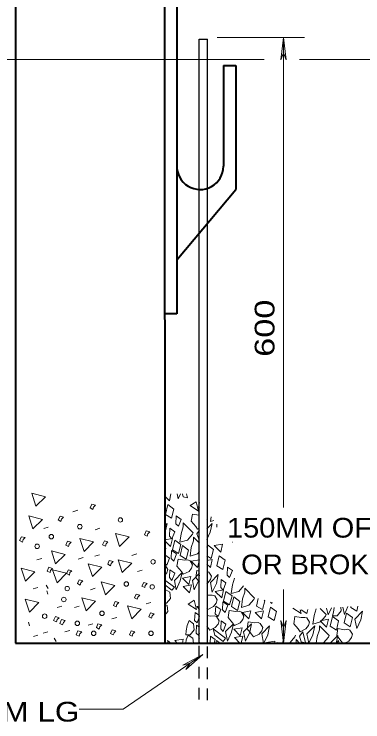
# Model space of a CAD drawing. Extents: x 312583 to 312854, y 144419 to 144597.
# Drawn here: x 312708.84 to 312722.29, y 144468.18 to 144495.47 of the extents above; entities that cross this region are included whole.
import ezdxf

# ---------------------------------------------------------------- set-up
doc = ezdxf.new("R2010")
doc.units = 0
doc.header["$LTSCALE"] = 0.3
doc.linetypes.add('SHORT_DASHED', pattern=[2.7, 1.5, -1.2])
doc.layers.add('1', color=7, linetype='Continuous', lineweight=40)
doc.layers.add('2', color=7, linetype='Continuous', lineweight=13)

msp = doc.modelspace()

# ---------------------------------------------------------------- linework, layer by layer
at = {"layer": '1'}
for p, q in [((312708.8842, 144516.7222), (312708.8995, 144471.2205)), ((312714.6342, 144516.0245), (312714.6495, 144471.2205)), ((312715.1172, 144515.4649), (312715.1172, 144483.9165)), ((312716.9112, 144493.4999), (312716.9112, 144489.6052)), ((312716.9112, 144493.4999), (312717.3942, 144493.4999)), ((312717.3942, 144493.4999), (312717.3942, 144488.7082)), ((312715.1172, 144485.9942), (312717.3942, 144488.7082)), ((312715.1172, 144483.9165), (312714.6342, 144483.9165))]:
    msp.add_line(p, q, dxfattribs=at)
at = {"layer": '1', "lineweight": 25}
for p, q in [((312715.9758, 144494.5119), (312716.2902, 144494.5119)), ((312715.9758, 144471.2282), (312715.9758, 144494.5119)), ((312716.2902, 144471.2282), (312716.2902, 144494.5119))]:
    msp.add_line(p, q, dxfattribs=at)
at = {"layer": '1', "linetype": 'SHORT_DASHED', "lineweight": 25}
for p, q in [((312715.9758, 144469.0432), (312715.9758, 144471.2282)), ((312716.2902, 144469.0125), (312716.2902, 144471.2282))]:
    msp.add_line(p, q, dxfattribs=at)
at = {"layer": '1'}
msp.add_lwpolyline([(312708.8995, 144471.2205), (312716.2748, 144471.2205), (312737.6495, 144471.2205)], dxfattribs=at)
msp.add_arc((312716.0132, 144489.6076), 0.8984, 178.12864, 359.96943, dxfattribs=at)
at = {"layer": '2'}
for p, q in [((312716.6658, 144494.5732), (312720.0392, 144494.5732)), ((312719.2265, 144494.5732), (312719.1192, 144493.7069)), ((312719.2265, 144494.5732), (312719.3338, 144493.7069)), ((312719.2265, 144494.5732), (312719.2265, 144476.4492)), ((312719.1192, 144493.7069), (312719.2265, 144493.9829)), ((312719.3338, 144493.7069), (312719.2265, 144493.9829)), ((312718.4752, 144493.7222), (312700.9568, 144493.7222)), ((312724.4092, 144493.7222), (312719.8475, 144493.7222)), ((312714.6802, 144476.9705), (312714.6495, 144476.9629)), ((312715.9452, 144476.4569), (312715.9835, 144476.6409)), ((312715.9912, 144476.4262), (312715.9452, 144476.4569)), ((312711.1075, 144476.2805), (312711.2915, 144476.3419)), ((312709.9805, 144475.6365), (312710.1568, 144475.6902)), ((312711.9662, 144475.5905), (312712.1425, 144475.6442)), ((312716.6582, 144475.8052), (312716.6582, 144475.6902)), ((312715.9912, 144475.5752), (312715.8838, 144475.4372)), ((312717.2792, 144475.1152), (312717.2638, 144475.1075)), ((312711.3145, 144474.4559), (312711.4985, 144474.5172)), ((312711.9508, 144474.5709), (312712.1272, 144474.6245)), ((312713.3845, 144474.6015), (312713.5685, 144474.6629)), ((312709.7198, 144474.4252), (312709.9038, 144474.4789)), ((312713.5915, 144473.9729), (312713.7755, 144474.0342)), ((312715.7152, 144473.6355), (312715.9912, 144473.9192)), ((312710.0725, 144473.4515), (312710.1568, 144473.3289)), ((312709.5742, 144473.3135), (312709.7582, 144473.3672)), ((312710.0955, 144473.2369), (312710.1415, 144473.0989)), ((312711.7822, 144473.2752), (312711.9662, 144473.3365)), ((312714.6648, 144473.2905), (312714.6495, 144473.2522)), ((312719.2265, 144473.2905), (312719.2265, 144471.2205)), ((312718.1838, 144472.6465), (312718.2452, 144472.9379)), ((312710.4942, 144472.5852), (312710.6782, 144472.6389)), ((312711.1688, 144472.5852), (312711.3528, 144472.6389)), ((312713.9365, 144472.7309), (312714.1128, 144472.7845)), ((312715.9912, 144472.6389), (312715.8838, 144472.6235)), ((312715.8838, 144472.6235), (312715.9912, 144472.5162)), ((312721.8178, 144472.5929), (312721.8255, 144472.6235)), ((312715.9912, 144472.2785), (312715.8148, 144472.4012)), ((312712.6102, 144472.1482), (312712.7942, 144472.2095)), ((312719.1192, 144472.0869), (312719.2265, 144471.8109)), ((312719.2265, 144471.2205), (312719.1192, 144472.0869)), ((312719.3338, 144472.0869), (312719.2265, 144471.8109)), ((312719.2265, 144471.2205), (312719.3338, 144472.0869)), ((312709.3902, 144472.0255), (312709.4285, 144471.8875)), ((312711.6902, 144471.9029), (312711.8742, 144471.9642)), ((312715.9912, 144471.8262), (312715.8762, 144471.9105)), ((312716.2748, 144471.8569), (312716.3055, 144471.8185)), ((312709.5818, 144471.4659), (312709.7582, 144471.5272)), ((312709.9575, 144471.5962), (312710.1415, 144471.6575)), ((312710.8008, 144471.6499), (312710.9848, 144471.7035)), ((312718.4598, 144471.2205), (312718.3908, 144471.5732)), ((312720.2002, 144471.2205), (312720.1312, 144471.5732)), ((312710.3792, 144471.4122), (312710.4558, 144471.2819)), ((312715.0405, 144471.3125), (312715.1325, 144471.2205)), ((312715.9605, 144471.3815), (312715.9912, 144471.4199)), ((312715.9912, 144471.2205), (312715.9605, 144471.3815)), ((312716.4128, 144471.4889), (312716.3975, 144471.2205)), ((312716.6428, 144471.3125), (312716.6122, 144471.2205)), ((312716.7808, 144471.2205), (312716.6428, 144471.3125)), ((312717.3405, 144471.4275), (312717.5475, 144471.2205)), ((312719.2265, 144471.4889), (312719.1958, 144471.2205)), ((312721.4498, 144471.2972), (312721.5112, 144471.2205)), ((312718.5748, 144471.2359), (312718.5978, 144471.2205)), ((312716.1138, 144470.7835), (312713.0395, 144468.6675)), ((312716.1138, 144470.7835), (312715.3395, 144470.3695)), ((312716.1138, 144470.7835), (312715.4622, 144470.1932)), ((312715.3395, 144470.3695), (312715.6232, 144470.4462)), ((312715.4622, 144470.1932), (312715.6232, 144470.4462)), ((312713.0395, 144468.6675), (312711.3452, 144468.6675))]:
    msp.add_line(p, q, dxfattribs=at)
for points in [[(312710.0495, 144476.8632), (312709.6815, 144476.5029), (312709.5205, 144476.9935)], [(312711.8972, 144476.4645), (312711.8742, 144476.3725), (312711.7668, 144476.4339), (312711.8358, 144476.5795), (312711.9738, 144476.5412)], [(312714.6802, 144476.1809), (312714.7645, 144476.5565), (312715.0022, 144476.3879), (312714.9102, 144476.0352)], [(312715.6232, 144476.5182), (312715.9452, 144476.3112), (312715.8608, 144476.6639)], [(312709.9345, 144475.9892), (312709.5665, 144475.6289), (312709.4055, 144476.1272)], [(312710.6705, 144475.9969), (312710.6475, 144475.9049), (312710.5402, 144475.9662), (312710.6092, 144476.1119), (312710.7472, 144476.0735)], [(312715.0865, 144476.1272), (312715.0712, 144475.8205), (312715.1785, 144475.7209), (312715.2782, 144475.9892)], [(312714.8412, 144475.6442), (312714.8258, 144475.3375), (312714.9255, 144475.2379), (312715.0328, 144475.5139)], [(312715.3625, 144475.7055), (312715.2782, 144475.4372), (312715.2322, 144475.1075), (312715.5235, 144475.1919), (312715.7152, 144475.4142), (312715.7382, 144475.4679), (312715.3625, 144475.8512)], [(312713.2772, 144475.3145), (312712.9092, 144474.9465), (312712.7482, 144475.4449)], [(312713.9978, 144475.4295), (312713.9748, 144475.3452), (312713.8675, 144475.3989), (312713.9288, 144475.5445), (312714.0745, 144475.5062)], [(312709.1908, 144475.2072), (312709.1602, 144475.1152), (312709.0528, 144475.1765), (312709.1218, 144475.3222), (312709.2598, 144475.2839)], [(312710.9618, 144475.0309), (312710.9388, 144474.9389), (312710.8315, 144474.9925), (312710.9005, 144475.1459), (312711.0385, 144475.1075)], [(312711.9048, 144475.1229), (312711.5368, 144474.7549), (312711.3758, 144475.2532)], [(312712.3878, 144475.0462), (312712.3572, 144474.9542), (312712.2498, 144475.0079), (312712.3188, 144475.1612), (312712.4568, 144475.1229)], [(312714.9408, 144474.8162), (312715.0328, 144475.1919), (312715.2628, 144475.0155), (312715.1785, 144474.6705)], [(312715.2475, 144474.5939), (312715.3318, 144474.9772), (312715.5695, 144474.8009), (312715.4775, 144474.4559)], [(312716.5508, 144474.9772), (312716.8038, 144474.7242), (312716.8728, 144475.0309)], [(312710.8085, 144474.6322), (312710.4405, 144474.2719), (312710.2795, 144474.7702)], [(312714.9102, 144474.7855), (312714.8948, 144474.4789), (312715.0022, 144474.3792), (312715.1018, 144474.6552)], [(312716.6582, 144474.2029), (312716.7425, 144474.5862), (312716.9802, 144474.4099), (312716.8882, 144474.0572)], [(312712.2268, 144474.1492), (312711.8588, 144473.7889), (312711.6978, 144474.2795)], [(312712.5795, 144474.2872), (312712.5565, 144474.1952), (312712.4492, 144474.2565), (312712.5105, 144474.4022), (312712.6562, 144474.3639)], [(312713.3768, 144474.2949), (312713.0088, 144473.9345), (312712.8478, 144474.4252)], [(312715.2935, 144473.9729), (312715.3625, 144473.8732), (312715.5848, 144473.9729), (312715.6845, 144474.1032), (312715.7228, 144474.2335), (312715.6232, 144474.3945), (312715.5388, 144474.4252), (312715.4085, 144474.4099), (312715.1632, 144474.4559), (312715.1172, 144474.1799)], [(312715.6692, 144474.3792), (312715.9145, 144474.1339), (312715.9912, 144474.4329)], [(312709.6432, 144473.9652), (312709.2752, 144473.6049), (312709.1142, 144474.1032)], [(312710.2488, 144474.0189), (312710.2258, 144473.9345), (312710.1185, 144473.9882), (312710.1798, 144474.1415), (312710.3255, 144474.0955)], [(312710.8545, 144473.9115), (312710.4942, 144473.5435), (312710.3255, 144474.0419)], [(312710.9925, 144473.9345), (312710.9695, 144473.8425), (312710.8622, 144473.8962), (312710.9312, 144474.0495), (312711.0692, 144474.0035)], [(312714.8412, 144474.0419), (312714.8258, 144473.7429), (312714.9255, 144473.6355), (312715.0328, 144473.9115)], [(312717.0645, 144474.1492), (312717.0492, 144473.8425), (312717.1488, 144473.7429), (312717.2562, 144474.0189)], [(312715.0175, 144473.6355), (312715.3165, 144473.9422), (312715.2475, 144473.6125), (312715.0865, 144473.2752)], [(312715.3318, 144473.7275), (312715.5772, 144473.4745), (312715.6538, 144473.7812)], [(312716.4128, 144473.5512), (312716.7118, 144473.8579), (312716.6428, 144473.5205), (312716.4818, 144473.1832)], [(312711.4142, 144473.5435), (312711.3912, 144473.4515), (312711.2838, 144473.5129), (312711.3528, 144473.6585), (312711.4908, 144473.6202)], [(312712.7252, 144473.4439), (312712.3648, 144473.0759), (312712.1962, 144473.5742)], [(312713.8982, 144473.4439), (312713.8752, 144473.3595), (312713.7678, 144473.4132), (312713.8368, 144473.5589), (312713.9748, 144473.5205)], [(312715.3625, 144473.4055), (312715.6078, 144473.1602), (312715.6845, 144473.4669)], [(312716.8192, 144473.6662), (312716.8038, 144473.3595), (312716.9035, 144473.2599), (312717.0032, 144473.5359)], [(312716.5968, 144473.2139), (312716.8498, 144472.9685), (312716.9188, 144473.2752)], [(312716.9188, 144472.8382), (312717.0032, 144473.2139), (312717.2408, 144473.0452), (312717.1488, 144472.6925)], [(312717.7315, 144473.1832), (312717.6472, 144472.9225), (312717.6012, 144472.5929), (312717.8925, 144472.6772), (312718.0842, 144472.8995), (312718.1072, 144472.9532), (312717.7315, 144473.3365)], [(312709.7888, 144472.7769), (312709.4285, 144472.4165), (312709.2598, 144472.9072)], [(312711.9815, 144472.8305), (312711.6212, 144472.4625), (312711.4525, 144472.9609)], [(312713.6145, 144472.9915), (312713.5838, 144472.9072), (312713.4765, 144472.9609), (312713.5455, 144473.1065), (312713.6835, 144473.0682)], [(312717.2255, 144472.6235), (312717.3098, 144472.9992), (312717.5398, 144472.8229), (312717.4555, 144472.4779)], [(312712.8018, 144472.7079), (312712.7788, 144472.6159), (312712.6715, 144472.6695), (312712.7405, 144472.8229), (312712.8785, 144472.7769)], [(312713.7448, 144472.5239), (312713.3768, 144472.1559), (312713.2158, 144472.6542)], [(312715.5542, 144472.7232), (312715.8685, 144472.5162), (312715.7842, 144472.8689)], [(312716.6122, 144472.6465), (312716.5968, 144472.3475), (312716.7042, 144472.2402), (312716.8038, 144472.5162)], [(312716.8882, 144472.8075), (312716.8728, 144472.5009), (312716.9725, 144472.4012), (312717.0798, 144472.6772)], [(312718.6362, 144472.2249), (312718.7205, 144472.6082), (312718.9505, 144472.4319), (312718.8662, 144472.0869)], [(312714.1588, 144472.2709), (312714.1358, 144472.1789), (312714.0285, 144472.2325), (312714.0975, 144472.3859), (312714.2355, 144472.3399)], [(312717.2638, 144471.9949), (312717.3405, 144471.8952), (312717.5552, 144471.9949), (312717.6625, 144472.1252), (312717.7008, 144472.2555), (312717.6012, 144472.4165), (312717.5168, 144472.4472), (312717.3865, 144472.4319), (312717.1335, 144472.4779), (312717.0952, 144472.2019)], [(312717.6472, 144472.4012), (312717.8925, 144472.1559), (312717.9615, 144472.4625)], [(312718.1378, 144472.4012), (312718.3832, 144472.1559), (312718.4598, 144472.4625)], [(312721.5648, 144471.9949), (312721.6568, 144472.3782), (312721.8868, 144472.2019), (312721.8025, 144471.8492)], [(312721.9788, 144472.1405), (312722.2778, 144472.4472), (312722.2088, 144472.1099), (312722.0478, 144471.7802)], [(312710.4942, 144472.1252), (312710.4712, 144472.0332), (312710.3638, 144472.0869), (312710.4328, 144472.2402), (312710.5708, 144472.1942)], [(312710.7395, 144472.0102), (312710.7088, 144471.9182), (312710.6015, 144471.9795), (312710.6705, 144472.1252), (312710.8085, 144472.0869)], [(312715.5848, 144472.0869), (312715.5082, 144471.8952), (312715.4775, 144471.6882), (312715.4545, 144471.5425), (312715.6232, 144471.5425), (312715.7842, 144471.7342), (312715.7535, 144471.9642)], [(312716.8192, 144472.0715), (312716.8038, 144471.7649), (312716.9035, 144471.6652), (312717.0032, 144471.9412)], [(312719.7938, 144471.7649), (312719.8705, 144471.6575), (312720.0852, 144471.7649), (312720.1925, 144471.8952), (312720.2308, 144472.0255), (312720.1312, 144472.1865), (312720.0468, 144472.2095), (312719.9088, 144472.2019), (312719.6635, 144472.2402), (312719.6252, 144471.9642)], [(312720.6372, 144472.0792), (312720.8825, 144471.8339), (312720.9592, 144472.1405)], [(312721.0282, 144471.8645), (312721.1202, 144472.2402), (312721.3502, 144472.0715), (312721.2658, 144471.7189)], [(312712.1425, 144471.8492), (312712.1195, 144471.7572), (312712.0122, 144471.8185), (312712.0735, 144471.9642), (312712.2192, 144471.9259)], [(312716.9955, 144471.6652), (312717.2945, 144471.9642), (312717.2255, 144471.6345), (312717.0645, 144471.2972)], [(312717.3098, 144471.7495), (312717.5552, 144471.4965), (312717.6318, 144471.8032)], [(312717.6855, 144471.6575), (312717.9922, 144471.9642), (312717.9232, 144471.6345), (312717.7622, 144471.2972)], [(312717.9922, 144471.5579), (312718.0688, 144471.4582), (312718.2835, 144471.5579), (312718.3908, 144471.6882), (312718.4292, 144471.8185), (312718.3295, 144471.9795), (312718.2452, 144472.0102), (312718.1148, 144471.9949), (312717.8618, 144472.0409), (312717.8235, 144471.7649)], [(312711.3682, 144471.5732), (312711.3452, 144471.4812), (312711.2378, 144471.5425), (312711.2992, 144471.6882), (312711.4448, 144471.6499)], [(312712.6945, 144471.6192), (312712.6638, 144471.5349), (312712.5565, 144471.5885), (312712.6255, 144471.7342), (312712.7635, 144471.6959)], [(312713.4152, 144471.5732), (312713.3922, 144471.4812), (312713.2848, 144471.5425), (312713.3538, 144471.6882), (312713.4918, 144471.6499)], [(312716.5815, 144471.5195), (312716.9035, 144471.2819), (312716.9955, 144471.4045), (312716.5125, 144471.7649)], [(312719.8398, 144471.4889), (312719.9088, 144471.2665), (312720.0775, 144471.2282), (312719.9702, 144471.6499)]]:
    msp.add_lwpolyline(points, close=True, dxfattribs=at)
for points in [[(312714.6495, 144476.8785), (312714.8258, 144476.7022), (312714.8872, 144476.9705)], [(312715.2552, 144476.9705), (312715.1632, 144476.7789), (312715.1248, 144476.9705)], [(312715.3318, 144476.9705), (312715.3625, 144476.8632), (312715.5235, 144476.8249), (312715.4852, 144476.9705)], [(312715.9912, 144476.1579), (312715.9605, 144476.1502), (312715.7152, 144476.1962), (312715.6692, 144475.9202), (312715.8455, 144475.7132)], [(312716.2748, 144475.9662), (312716.2825, 144475.9739), (312716.2748, 144475.9815)], [(312716.4358, 144476.0889), (312716.4128, 144475.9049), (312716.5432, 144475.9432)], [(312714.6495, 144475.7439), (312714.7415, 144475.8282), (312714.6648, 144475.4985), (312714.6495, 144475.4679)], [(312715.8455, 144475.7132), (312715.9145, 144475.6135), (312715.9912, 144475.6519)], [(312716.2748, 144475.6212), (312716.4818, 144475.8282), (312716.4052, 144475.4985), (312716.2748, 144475.2149)], [(312715.8838, 144475.4372), (312715.9605, 144475.2225), (312715.9912, 144475.2149)], [(312714.6495, 144475.1612), (312714.8718, 144474.9465), (312714.9408, 144475.2532), (312714.6495, 144475.1995)], [(312715.7535, 144475.1612), (312715.6692, 144474.9005), (312715.6232, 144474.5709), (312715.9145, 144474.6552), (312715.9912, 144474.7472)], [(312715.9912, 144475.0692), (312715.7535, 144475.3069), (312715.7535, 144475.1612)], [(312714.6495, 144474.7242), (312714.6495, 144474.7319), (312714.6955, 144474.8622), (312714.6495, 144474.9312)], [(312716.2748, 144474.9235), (312716.2902, 144475.0079), (312716.5278, 144474.8315), (312716.4358, 144474.4789), (312716.2748, 144474.5862)], [(312714.6495, 144474.2949), (312714.7262, 144474.2182), (312714.8258, 144474.4942), (312714.6495, 144474.6169)], [(312716.2748, 144474.2642), (312716.4128, 144474.1339), (312716.4818, 144474.4405), (312716.2748, 144474.4022)], [(312714.6495, 144473.8349), (312714.7262, 144473.9269), (312714.7645, 144474.0572), (312714.6648, 144474.2182), (312714.6495, 144474.2259)], [(312715.9912, 144473.9959), (312715.8838, 144474.0189), (312715.8455, 144473.7429), (312715.9912, 144473.5665)], [(312716.2748, 144473.5205), (312716.3055, 144473.5359), (312716.4128, 144473.6662), (312716.4512, 144473.7965), (312716.3515, 144473.9575), (312716.2748, 144473.9882)], [(312715.9912, 144473.8349), (312715.9452, 144473.6125), (312715.7842, 144473.2752), (312715.7152, 144473.6355)], [(312717.3405, 144473.7275), (312717.2562, 144473.4669), (312717.2102, 144473.1295), (312717.5015, 144473.2139), (312717.6778, 144473.4285)], [(312714.6495, 144473.4592), (312714.9255, 144473.2599), (312715.0175, 144473.3749), (312714.6495, 144473.6509)], [(312714.6495, 144472.7539), (312714.7108, 144472.7539), (312714.8718, 144472.9379), (312714.8412, 144473.1755), (312714.6648, 144473.2905)], [(312716.2748, 144472.5699), (312716.3132, 144472.5162), (312716.5278, 144472.6235), (312716.6275, 144472.7539), (312716.6735, 144472.8842), (312716.5738, 144473.0452), (312716.4818, 144473.0682), (312716.3515, 144473.0605), (312716.2748, 144473.0682)], [(312714.6495, 144472.2939), (312714.7722, 144472.4319), (312714.7415, 144472.6619), (312714.6495, 144472.7232)], [(312718.4828, 144472.8689), (312718.5058, 144472.8535), (312718.4138, 144472.5085), (312718.1838, 144472.6465)], [(312718.7282, 144472.7999), (312718.7818, 144472.7462), (312718.7895, 144472.7845)], [(312721.1738, 144472.5852), (312721.1508, 144472.4165), (312721.1202, 144472.2709), (312721.2965, 144472.2709), (312721.4498, 144472.4625), (312721.4345, 144472.6082)], [(312721.7105, 144472.6235), (312721.5725, 144472.3169), (312721.5112, 144472.6082)], [(312722.0938, 144472.6389), (312722.0478, 144472.4472), (312721.8178, 144472.5929)], [(312715.8148, 144472.4012), (312715.7995, 144472.0945), (312715.8992, 144471.9949), (312715.9912, 144472.2479)], [(312719.5868, 144472.5622), (312719.9012, 144472.3552), (312719.8628, 144472.5009)], [(312720.1695, 144472.5162), (312720.1312, 144472.3629), (312719.9012, 144472.5009)], [(312720.4915, 144472.5392), (312720.4072, 144472.2862), (312720.3612, 144471.9489), (312720.6525, 144472.0409), (312720.8442, 144472.2555), (312720.8748, 144472.3169), (312720.6372, 144472.5469)], [(312721.0742, 144472.5775), (312720.9438, 144472.3015), (312720.8902, 144472.5699)], [(312716.3055, 144471.8185), (312716.3822, 144471.7189), (312716.5968, 144471.8185), (312716.7042, 144471.9489), (312716.7425, 144472.0792), (312716.6428, 144472.2402), (312716.5585, 144472.2709), (312716.4205, 144472.2555), (312716.2748, 144472.2862)], [(312715.8762, 144471.9105), (312715.8608, 144471.6039), (312715.9605, 144471.5042), (312715.9912, 144471.5962)], [(312718.3908, 144471.5732), (312718.6898, 144471.8799), (312718.6208, 144471.5425), (312718.4675, 144471.2205)], [(312720.1312, 144471.5732), (312720.4378, 144471.8799), (312720.3612, 144471.5425), (312720.2078, 144471.2205)], [(312720.7522, 144471.2205), (312720.7675, 144471.2282), (312720.9592, 144471.4429), (312720.9898, 144471.5042), (312720.6142, 144471.8799), (312720.6142, 144471.7342)], [(312715.5542, 144471.5272), (312715.4775, 144471.3432), (312715.4622, 144471.2205)], [(312715.7535, 144471.2205), (312715.7305, 144471.4122), (312715.5542, 144471.5272)], [(312719.4105, 144471.2205), (312719.4795, 144471.2435), (312719.6635, 144471.4582), (312719.6942, 144471.5195)], [(312720.6142, 144471.7342), (312720.5222, 144471.4735), (312720.4915, 144471.2205)], [(312721.0282, 144471.2205), (312721.3195, 144471.5119), (312721.2582, 144471.2205)], [(312721.5802, 144471.2205), (312721.7412, 144471.2972), (312721.8485, 144471.4275), (312721.8868, 144471.5579), (312721.7872, 144471.7189), (312721.7028, 144471.7495), (312721.5725, 144471.7342), (312721.3195, 144471.7802), (312721.2812, 144471.5042), (312721.4498, 144471.2972)], [(312714.8795, 144471.2205), (312714.7568, 144471.3125), (312714.7798, 144471.2205)], [(312715.3318, 144471.2205), (312715.3625, 144471.3739), (312715.0405, 144471.3125)], [(312716.5508, 144471.2205), (312716.5968, 144471.3585), (312716.4128, 144471.4889)], [(312717.5935, 144471.2205), (312717.6625, 144471.4889), (312717.3405, 144471.4275)], [(312718.8738, 144471.2205), (312718.8968, 144471.2972), (312718.5748, 144471.2359)], [(312718.9812, 144471.2205), (312718.9812, 144471.2435), (312719.0118, 144471.2205)], [(312719.8475, 144471.2205), (312719.7095, 144471.3585), (312719.7095, 144471.2205)], [(312721.3732, 144471.2205), (312721.3502, 144471.3125), (312721.2735, 144471.2205)]]:
    msp.add_lwpolyline(points, dxfattribs=at)
for centre in [(312712.9383, 144475.968), (312711.3724, 144475.7092), (312710.2751, 144475.322), (312709.726, 144474.9512), (312714.1975, 144474.3532), (312713.1645, 144473.4974), (312714.1659, 144473.3843), (312710.8884, 144473.3201), (312710.759, 144472.9003), (312710.0163, 144472.2544), (312712.2282, 144472.3675), (312711.2756, 144471.9803), (312711.9052, 144471.5922), (312714.117, 144471.5922)]:
    msp.add_circle(centre, 0.0865, dxfattribs=at)

# ---------------------------------------------------------------- texts
at = {"layer": '2', "width": 1.3}
msp.add_text('600 ', height=0.76, rotation=90, dxfattribs=at).set_placement((312718.8772, 144482.2592))
at = {"layer": '2'}
for s, width, p in [('150MM OF 19MM GRAVEL ', 1.1, (312717.0467, 144475.2866)), ('OR BROKEN STONE', 1.05, (312717.5935, 144473.8722)), ('COPPERWELD-16 MM DIA. BY 3.7 M LG', 1.2, (312688.5229, 144468.1912))]:
    msp.add_text(s, height=0.76, dxfattribs=dict(at, width=width)).set_placement(p)

doc.saveas('drawing.dxf')
